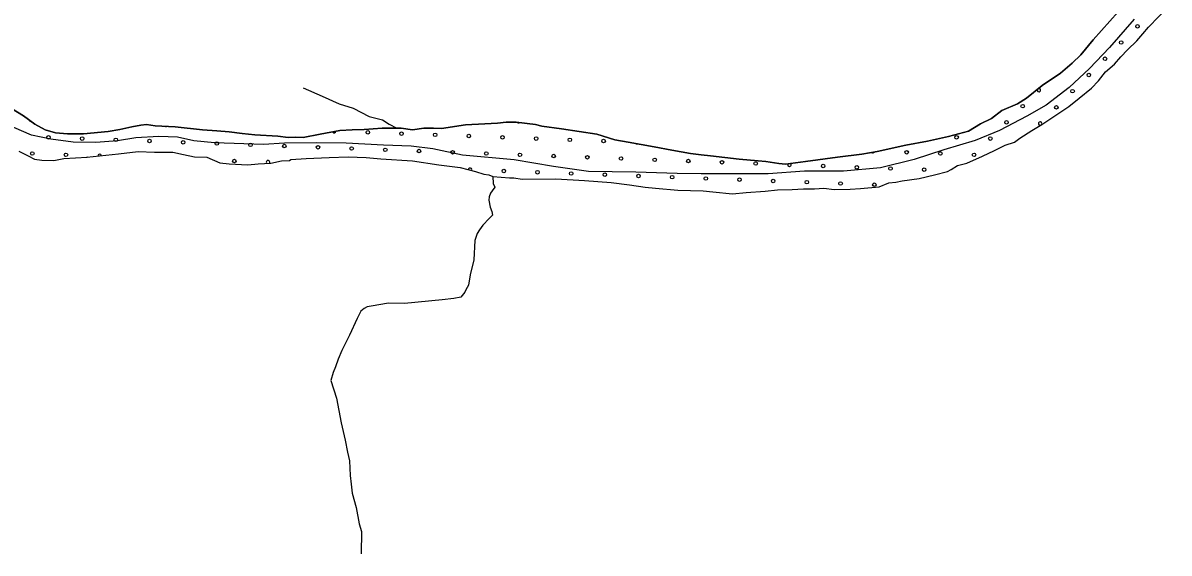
# Model space of a CAD drawing. Extents: x 1551132 to 1791609, y 378168 to 563823.
# Drawn here: x 1588389 to 1595251, y 496096 to 499270 of the extents above; entities that cross this region are included whole.
import ezdxf

# ---------------------------------------------------------------- set-up
doc = ezdxf.new("R2010")
doc.units = 0
for name, color, linetype in [('DESIGN - SCRATCH - User 1', 7, 'Continuous'), ('DESIGN - TRAFFIC CONTROL PERMANENT - Pavement Marking Text', 7, 'Continuous'), ('DESIGN - TRANSPORTATION - Edge of Traveled Way', 7, 'Continuous'), ('DESIGN - TRANSPORTATION - Text', 7, 'Continuous'), ('SURVEY - DRAINAGE - Natural Features', 7, 'Continuous')]:
    doc.layers.add(name, color=color, linetype=linetype)

msp = doc.modelspace()

# ---------------------------------------------------------------- linework, layer by layer
at = {"layer": 'DESIGN - SCRATCH - User 1'}
for points in [[(1588573.637, 498446.471), (1588633.744, 498457.513), (1588773.699, 498465.28), (1588771.699, 498465.305), (1588961.811, 498486.272), (1589079.9, 498500.389), (1589177.723, 498496.814), (1589287.595, 498497.056), (1589351.277, 498482.031), (1589416.992, 498468.972), (1589490.849, 498465.789), (1589568.23, 498432.538), (1589624.045, 498425.638), (1589735.826, 498419.846), (1589797.858, 498426.855), (1589873.815, 498429.638), (1589937.98, 498444.613), (1589985.937, 498445.847), (1589994.028, 498451.722), (1590084.026, 498458.281), (1590221.948, 498464.072), (1590335.879, 498468.256), (1590443.693, 498464.523), (1590531.474, 498457.114), (1590721.036, 498444.072), (1590878.458, 498419.538), (1591006.046, 498403.488), (1591099.552, 498379.979), (1591149.26, 498365.179), (1591179.15, 498360.704), (1591202.958, 498350.312), (1591302.714, 498342.712), (1591328.68, 498342.295), (1591378.504, 498335.495), (1591580.283, 498336.262), (1591751.937, 498327.512), (1591911.542, 498314.945), (1592021.189, 498301.186), (1592114.828, 498285.677), (1592176.677, 498280.686), (1592310.324, 498268.544), (1592462.07, 498264.11), (1592519.919, 498259.177), (1592637.591, 498247.293), (1592719.597, 498253.977), (1592831.595, 498262.186), (1592905.651, 498271.003), (1592993.583, 498273.594), (1593061.556, 498276.511), (1593127.488, 498277.453), (1593183.47, 498280.561), (1593245.285, 498273.569), (1593341.183, 498274.028), (1593403.181, 498279.036), (1593515.212, 498289.245), (1593573.519, 498312.321), (1593615.518, 498315.654), (1593653.626, 498325.046), (1593753.74, 498339.447), (1593845.954, 498359.98), (1593924.194, 498380.731), (1593946.352, 498392.381), (1593984.684, 498415.782), (1594038.866, 498430.916), (1594133.398, 498471.425), (1594205.871, 498506.276), (1594270.294, 498537.252), (1594324.535, 498556.394), (1594356.876, 498579.886), (1594429.541, 498626.738), (1594488.031, 498661.822), (1594649.561, 498769.275), (1594712.309, 498820.293), (1594785.166, 498879.153), (1594827.807, 498922.487), (1594870.647, 498977.822), (1594923.304, 499022.998), (1594961.953, 499066.391), (1595002.603, 499109.759), (1595057.393, 499162.902), (1595094.009, 499204.336), (1595126.608, 499243.829), (1595250.514, 499371.899)], [(1594946.312, 499336.756), (1594795.799, 499169.102), (1594722.434, 499078.233), (1594669.702, 499029.065), (1594600.845, 498970.138), (1594491.781, 498895.853), (1594396.667, 498819.351), (1594342.201, 498786.208), (1594249.662, 498745.674), (1594186.98, 498698.656), (1594122.531, 498665.672), (1594049.925, 498622.821), (1593929.561, 498590.736), (1593805.255, 498562.719), (1593675.025, 498538.793), (1593502.604, 498499.534), (1593410.481, 498485.008), (1593266.335, 498465.308), (1593074.164, 498440.374), (1592954.05, 498424.29)], [(1592954.05, 498424.29), (1592914.176, 498428.932), (1592836.286, 498439.865), (1592790.579, 498444.924), (1592676.874, 498454.749), (1592505.378, 498473.499), (1592449.554, 498480.399), (1592385.747, 498487.424), (1592274.191, 498507.217), (1592168.669, 498528.917), (1592013.281, 498555.418), (1591933.616, 498570.701), (1591824.294, 498604.469), (1591613.049, 498635.861), (1591495.443, 498651.753), (1591457.661, 498662.362), (1591342.022, 498676.22), (1591282.073, 498675.179), (1591230.049, 498670.012), (1591154.068, 498665.228), (1591038.104, 498659.086), (1590895.924, 498637.352), (1590848.025, 498640.119), (1590790.076, 498639.044), (1590722.02, 498630.135), (1590654.246, 498639.227), (1590540.382, 498639.044), (1590432.41, 498632.777), (1590360.445, 498629.927), (1590286.455, 498625.11), (1590168.241, 498602.993), (1590066.068, 498584.625), (1590023.944, 498585.242), (1589976.171, 498584.059), (1589914.355, 498591.059), (1589776.65, 498599.267), (1589700.894, 498608.484), (1589623.129, 498617.734), (1589549.339, 498624.918), (1589463.524, 498630.293), (1589299.987, 498646.918), (1589180.256, 498654.843), (1589128.424, 498661.677), (1589094.416, 498658.218), (1589040.301, 498647.085), (1588970.144, 498632.201), (1588900.021, 498619.317), (1588751.974, 498605.684), (1588656.085, 498605.217), (1588584.287, 498612.375), (1588522.63, 498629.367), (1588461.265, 498664.36), (1588392.141, 498713.494), (1588320.951, 498758.654)], [(1588364.775, 498501.839), (1588420.274, 498474.938), (1588457.898, 498454.329), (1588501.739, 498447.629), (1588573.637, 498446.471)]]:
    msp.add_lwpolyline(points, dxfattribs=at)
at = {"layer": 'DESIGN - TRAFFIC CONTROL PERMANENT - Pavement Marking Text'}
for centre in [(1595061.13, 499249.635), (1595061.13, 499249.635), (1594964.059, 499152.563), (1594964.059, 499152.563), (1594866.987, 499055.492), (1594866.987, 499055.492), (1594769.916, 498958.42), (1594769.916, 498958.42), (1594672.844, 498861.348), (1594672.844, 498861.348), (1594374.162, 498771.744), (1594374.162, 498771.744), (1594575.772, 498764.277), (1594575.772, 498764.277), (1594277.09, 498674.672), (1594277.09, 498674.672), (1590453.962, 498614.936), (1590453.962, 498614.936), (1590655.572, 498607.469), (1590655.572, 498607.469), (1590857.183, 498600.002), (1590857.183, 498600.002), (1588542.398, 498585.068), (1588542.398, 498585.068), (1588744.008, 498577.601), (1588744.008, 498577.601), (1588945.618, 498570.134), (1588945.618, 498570.134), (1589147.229, 498562.667), (1589147.229, 498562.667), (1589348.839, 498555.2), (1589348.839, 498555.2), (1589550.449, 498547.732), (1589550.449, 498547.732), (1589752.06, 498540.265), (1589752.06, 498540.265), (1589953.67, 498532.798), (1589953.67, 498532.798), (1590155.28, 498525.331), (1590155.28, 498525.331), (1591058.793, 498592.535), (1591058.793, 498592.535), (1591260.403, 498585.068), (1591260.403, 498585.068), (1591462.014, 498577.601), (1591462.014, 498577.601), (1591663.624, 498570.134), (1591663.624, 498570.134), (1591865.234, 498562.667), (1591865.234, 498562.667), (1593978.409, 498585.068), (1593978.409, 498585.068), (1594180.019, 498577.601), (1594180.019, 498577.601), (1588445.326, 498487.996), (1588445.326, 498487.996), (1588646.937, 498480.529), (1588646.937, 498480.529), (1590356.89, 498517.864), (1590356.89, 498517.864), (1590558.501, 498510.397), (1590558.501, 498510.397), (1590760.111, 498502.93), (1590760.111, 498502.93), (1590961.721, 498495.463), (1590961.721, 498495.463), (1591163.332, 498487.996), (1591163.332, 498487.996), (1591364.942, 498480.529), (1591364.942, 498480.529), (1591566.552, 498473.062), (1591566.552, 498473.062), (1591768.162, 498465.595), (1591768.162, 498465.595), (1591969.773, 498458.128), (1591969.773, 498458.128), (1593679.727, 498495.463), (1593679.727, 498495.463), (1593881.337, 498487.996), (1593881.337, 498487.996), (1594082.947, 498480.529), (1594082.947, 498480.529), (1589654.988, 498443.194), (1589654.988, 498443.194), (1592171.383, 498450.661), (1592171.383, 498450.661), (1592372.993, 498443.194), (1592372.993, 498443.194), (1592574.604, 498435.727), (1592574.604, 498435.727), (1592776.214, 498428.26), (1592776.214, 498428.26), (1593179.434, 498413.326), (1593179.434, 498413.326), (1593381.045, 498405.859), (1593381.045, 498405.859), (1593582.655, 498398.392), (1593582.655, 498398.392), (1593784.265, 498390.924), (1593784.265, 498390.924), (1591267.87, 498383.457), (1591267.87, 498383.457), (1591469.481, 498375.99), (1591469.481, 498375.99), (1591671.091, 498368.523), (1591671.091, 498368.523), (1591872.701, 498361.056), (1591872.701, 498361.056), (1592074.311, 498353.589), (1592074.311, 498353.589), (1592275.922, 498346.122), (1592275.922, 498346.122), (1592477.532, 498338.655), (1592477.532, 498338.655), (1592679.142, 498331.188), (1592679.142, 498331.188), (1592880.753, 498323.721), (1592880.753, 498323.721), (1593082.363, 498316.254), (1593082.363, 498316.254), (1593283.973, 498308.787), (1593283.973, 498308.787), (1593485.583, 498301.32), (1593485.583, 498301.32)]:
    msp.add_circle(centre, 10.56, dxfattribs=at)
for centre, start, end in [((1594471.234, 498868.816), 167.9506395, 89.6701249), ((1588437.859, 498689.606), 186.2392147, 282.949628), ((1591357.475, 498682.139), 220.1096504, 306.2230511), ((1594478.701, 498667.205), 327.8757154, 274.037391), ((1589244.3, 498659.738), 235.8795949, 296.5466325), ((1590252.352, 498622.403), 210.591461, 350.6027803), ((1592066.844, 498555.2), 226.6631251, 293.9798382), ((1588848.547, 498473.062), 10.1707839, 182.4163768), ((1593478.116, 498502.93), 231.7157476, 326.2055515), ((1589856.598, 498435.727), 322.6119296, 221.5847306), ((1591066.26, 498390.924), 332.2065898, 179.5681473), ((1592977.824, 498420.793), 148.7933546, 46.4604176)]:
    msp.add_arc(centre, 10.56, start, end, dxfattribs=at)
at = {"layer": 'DESIGN - TRANSPORTATION - Edge of Traveled Way'}
for points in [[(1588573.637, 498446.471), (1588633.744, 498457.513), (1588773.699, 498465.28), (1588771.699, 498465.305), (1588961.811, 498486.272), (1589079.9, 498500.389), (1589177.723, 498496.814), (1589287.595, 498497.056), (1589351.277, 498482.031), (1589416.992, 498468.972), (1589490.849, 498465.789), (1589568.23, 498432.538), (1589624.045, 498425.638), (1589735.826, 498419.846), (1589797.858, 498426.855), (1589873.815, 498429.638), (1589937.98, 498444.613), (1589985.937, 498445.847), (1589994.028, 498451.722), (1590084.026, 498458.281), (1590221.948, 498464.072), (1590335.879, 498468.256), (1590443.693, 498464.523), (1590531.474, 498457.114), (1590721.036, 498444.072), (1590878.458, 498419.538), (1591006.046, 498403.488), (1591099.552, 498379.979), (1591149.26, 498365.179), (1591179.15, 498360.704), (1591202.958, 498350.312), (1591302.714, 498342.712), (1591328.68, 498342.295), (1591378.504, 498335.495), (1591580.283, 498336.262), (1591751.937, 498327.512), (1591911.542, 498314.945), (1592021.189, 498301.186), (1592114.828, 498285.677), (1592176.677, 498280.686), (1592310.324, 498268.544), (1592462.07, 498264.11), (1592519.919, 498259.177), (1592637.591, 498247.293), (1592719.597, 498253.977), (1592831.595, 498262.186), (1592905.651, 498271.003), (1592993.583, 498273.594), (1593061.556, 498276.511), (1593127.488, 498277.453), (1593183.47, 498280.561), (1593245.285, 498273.569), (1593341.183, 498274.028), (1593403.181, 498279.036), (1593515.212, 498289.245), (1593573.519, 498312.321), (1593615.518, 498315.654), (1593653.626, 498325.046), (1593753.74, 498339.447), (1593845.954, 498359.98), (1593924.194, 498380.731), (1593946.352, 498392.381), (1593984.684, 498415.782), (1594038.866, 498430.916), (1594133.398, 498471.425), (1594205.871, 498506.276), (1594270.294, 498537.252), (1594324.535, 498556.394), (1594356.876, 498579.886), (1594429.541, 498626.738), (1594488.031, 498661.822), (1594649.561, 498769.275), (1594712.309, 498820.293), (1594785.166, 498879.153), (1594827.807, 498922.487), (1594870.647, 498977.822), (1594923.304, 499022.998), (1594961.953, 499066.391), (1595002.603, 499109.759), (1595057.393, 499162.902), (1595094.009, 499204.336), (1595126.608, 499243.829), (1595250.514, 499371.899)], [(1592954.05, 498424.29), (1593074.164, 498440.374), (1593266.335, 498465.308), (1593410.481, 498485.008), (1593502.604, 498499.534), (1593675.025, 498538.793), (1593805.255, 498562.719), (1593929.561, 498590.736), (1594049.925, 498622.821), (1594122.531, 498665.672), (1594186.98, 498698.656), (1594249.662, 498745.674), (1594342.201, 498786.208), (1594396.667, 498819.351), (1594491.781, 498895.853), (1594600.845, 498970.138), (1594669.702, 499029.065), (1594722.434, 499078.233), (1594795.799, 499169.102), (1594946.312, 499336.756)], [(1588320.951, 498758.654), (1588392.141, 498713.494), (1588461.265, 498664.36), (1588522.63, 498629.367), (1588584.287, 498612.375), (1588656.085, 498605.217), (1588751.974, 498605.684), (1588900.021, 498619.317), (1588970.144, 498632.201), (1589040.301, 498647.085), (1589094.416, 498658.218), (1589128.424, 498661.677), (1589180.256, 498654.843), (1589299.987, 498646.918), (1589463.524, 498630.293), (1589549.339, 498624.918), (1589623.129, 498617.734), (1589700.894, 498608.484), (1589776.65, 498599.267), (1589914.355, 498591.059), (1589976.171, 498584.059), (1590023.944, 498585.242), (1590066.068, 498584.625), (1590168.241, 498602.993), (1590286.455, 498625.11), (1590360.445, 498629.927), (1590432.41, 498632.777), (1590540.382, 498639.044), (1590654.246, 498639.227), (1590722.02, 498630.135), (1590790.076, 498639.044), (1590848.025, 498640.119), (1590895.924, 498637.352), (1591038.104, 498659.086), (1591154.068, 498665.228), (1591230.049, 498670.012), (1591282.073, 498675.179), (1591342.022, 498676.22), (1591457.661, 498662.362), (1591495.443, 498651.753), (1591613.049, 498635.861), (1591824.294, 498604.469), (1591933.616, 498570.701), (1592013.281, 498555.418), (1592168.669, 498528.917), (1592274.191, 498507.217), (1592385.747, 498487.424), (1592449.554, 498480.399), (1592505.378, 498473.499), (1592676.874, 498454.749), (1592790.579, 498444.924), (1592836.286, 498439.865), (1592914.176, 498428.932), (1592954.05, 498424.29)], [(1588364.775, 498501.839), (1588420.274, 498474.938), (1588457.898, 498454.329), (1588501.739, 498447.629), (1588573.637, 498446.471)]]:
    msp.add_lwpolyline(points, dxfattribs=at)
at = {"layer": 'DESIGN - TRANSPORTATION - Text'}
for points in [[(1590066.577, 498881.7), (1590179.891, 498830.899), (1590283.03, 498785.231), (1590366.528, 498759.88), (1590461.618, 498710.337), (1590541.182, 498689.054), (1590582.731, 498664.378), (1590628.03, 498639.186)], [(1591202.958, 498350.312), (1591204.283, 498308.277), (1591213.916, 498286.11), (1591197.583, 498264.368), (1591187.375, 498250.526), (1591181.025, 498228.617), (1591178.709, 498208.641), (1591186.025, 498166.507), (1591195.592, 498140.348), (1591201.233, 498118.247), (1591193.117, 498110.372), (1591180.942, 498098.564), (1591142.359, 498059.163), (1591121.935, 498031.479), (1591107.602, 498009.703), (1591094.952, 497967.885), (1591089.094, 497851.932), (1591065.686, 497762.272), (1591056.703, 497700.387), (1591040.278, 497672.636), (1591034.062, 497658.735), (1591011.579, 497627.076), (1590969.513, 497619.751), (1590899.49, 497612.868), (1590673.395, 497590.483), (1590577.539, 497592.017), (1590473.367, 497573.683), (1590449.334, 497570.066), (1590431.201, 497560.349), (1590412.976, 497544.632), (1590390.302, 497500.981), (1590344.728, 497399.67), (1590299.321, 497308.359), (1590276.513, 497256.7), (1590259.805, 497210.948), (1590247.272, 497177.139), (1590232.522, 497129.355), (1590266.771, 497022.76), (1590294.395, 496876.256), (1590318.686, 496771.829), (1590331.511, 496699.594), (1590344.661, 496647.359), (1590349.244, 496559.248), (1590354.427, 496509.147), (1590359.56, 496455.037), (1590384.143, 496368.61), (1590402.542, 496270.274), (1590415.784, 496224.04), (1590413.667, 496092.02)]]:
    msp.add_lwpolyline(points, dxfattribs=at)
at = {"layer": 'SURVEY - DRAINAGE - Natural Features'}
msp.add_lwpolyline([(1595042.493, 499292.222), (1594894.105, 499122.609), (1594774.358, 498996.531), (1594652.819, 498882.486), (1594515.464, 498776.683), (1594398.742, 498712.548), (1594235.779, 498625.146), (1594089.224, 498565.486), (1593902.87, 498510.443), (1593724.449, 498453.283), (1593522.22, 498402.498), (1593300.551, 498382.014), (1593067.256, 498381.714), (1592849.669, 498367.163), (1592448.862, 498365.513), (1592305.341, 498367.78), (1592058.221, 498375.696), (1591775.161, 498380.18), (1591566.291, 498409.48), (1591329.705, 498451.215), (1591021.096, 498478.098), (1590842.292, 498516.924), (1590712.953, 498532.966), (1590547.532, 498537.591), (1590324.404, 498549.116), (1590146.992, 498551.925), (1589955.563, 498550.958), (1589829.807, 498542.958), (1589536.848, 498551.591), (1589413.417, 498563.55), (1589314.086, 498585.117), (1589202.522, 498590.883), (1589064.775, 498581.066), (1588954.836, 498564.808), (1588825.064, 498554.866), (1588689.518, 498557.016), (1588556.187, 498573.124), (1588440.973, 498598.941), (1588334.059, 498644.626)], dxfattribs=at)

doc.saveas('drawing.dxf')
